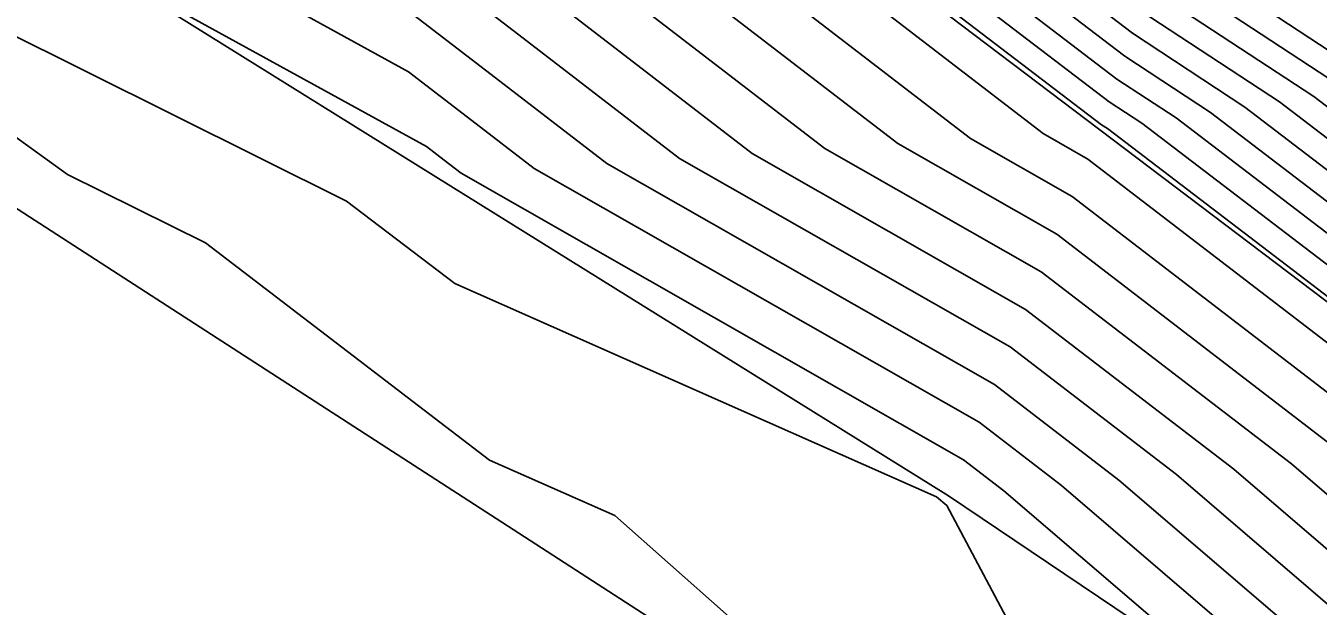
# Model space of a CAD drawing. Extents: x 2188792 to 2191981, y 386090 to 389710.
# Drawn here: x 2189307.37 to 2189328.6, y 386720.56 to 386730.09 of the extents above; entities that cross this region are included whole.
import ezdxf

# ---------------------------------------------------------------- set-up
doc = ezdxf.new("R2010")
doc.units = 0
for name, color, linetype in [('DTM Contours Major', 7, 'Continuous'), ('DTM Contours Minor', 7, 'Continuous'), ('PH Exist DTM Breakline', 7, 'Continuous')]:
    doc.layers.add(name, color=color, linetype=linetype)

msp = doc.modelspace()

# ---------------------------------------------------------------- linework, layer by layer
at = {"layer": 'DTM Contours Major'}
for points in [[(2189350.803, 386708.746), (2189348.137, 386709.86), (2189344.404, 386712.638), (2189341.844, 386713.657), (2189338.016, 386716.622), (2189335.898, 386718.473), (2189331.438, 386721.888), (2189330.049, 386723.079), (2189324.559, 386727.289), (2189322.887, 386728.242), (2189317.443, 386732.429), (2189311.899, 386736.693), (2189310.308, 386737.567), (2189305.092, 386740.858), (2189303.797, 386741.948), (2189302.579, 386743.164), (2189297.251, 386746.677), (2189292.729, 386750.366), (2189290.991, 386752.103), (2189286.332, 386755.884), (2189285.181, 386756.736), (2189280.325, 386762.016)], [(2189352.223, 386713.35), (2189348.783, 386715.906), (2189346.045, 386717.495), (2189342.736, 386719.933), (2189338.842, 386722.283), (2189335.61, 386724.642), (2189333.144, 386726.45), (2189329.657, 386729.111), (2189326.058, 386731.471), (2189322.586, 386734.119), (2189320.843, 386735.727), (2189317.186, 386737.871), (2189313.72, 386740.512), (2189309.746, 386743.453), (2189306.374, 386745.807), (2189304.925, 386746.623), (2189301.348, 386749.129), (2189300.407, 386750.188), (2189299.867, 386751.339), (2189296.608, 386753.963), (2189295.704, 386755.328), (2189293.931, 386755.771), (2189291.806, 386757.049), (2189288.558, 386759.652)], [(2189351.048, 386710.983), (2189345.632, 386715.007), (2189344.877, 386715.445), (2189339.667, 386719.282), (2189338.362, 386720.07), (2189333.273, 386723.783), (2189332.323, 386724.48), (2189326.832, 386728.671), (2189325.422, 386729.595), (2189319.956, 386733.764), (2189319.263, 386734.404), (2189317.808, 386735.257), (2189312.351, 386739.415), (2189310.747, 386740.602), (2189305.438, 386744.309), (2189304.924, 386744.598), (2189299.292, 386748.544), (2189299.012, 386748.859), (2189298.852, 386749.201), (2189293.721, 386753.332), (2189293.433, 386753.766), (2189292.869, 386753.907), (2189292.193, 386754.314), (2189287.079, 386758.411)], [(2189350.88, 386706.555), (2189344.627, 386709.166), (2189344.358, 386709.366), (2189339.883, 386711.147), (2189337.744, 386711.965), (2189337.364, 386712.161), (2189336.942, 386712.676), (2189331.419, 386717.501), (2189330.448, 386718.245), (2189325.328, 386722.636), (2189323.285, 386724.202), (2189316.915, 386727.835), (2189315.157, 386729.187), (2189313.366, 386730.564), (2189306.852, 386734.145), (2189305.466, 386735.019), (2189301.292, 386738.533), (2189297.368, 386742.451), (2189295.22, 386743.868), (2189293.396, 386745.356), (2189288.398, 386750.351), (2189286.348, 386752.015), (2189282.846, 386754.607)]]:
    msp.add_lwpolyline(points, dxfattribs=at)
at = {"layer": 'DTM Contours Minor'}
for points in [[(2189350.788, 386709.185), (2189348.839, 386709.998), (2189344.414, 386713.292), (2189342.679, 386713.982), (2189338.058, 386717.563), (2189336.794, 386718.667), (2189331.636, 386722.616), (2189330.993, 386723.168), (2189324.814, 386727.906), (2189324.082, 386728.323), (2189317.9, 386733.078), (2189311.605, 386737.919), (2189310.999, 386738.252), (2189305.017, 386742.025), (2189304.298, 386742.631), (2189303.621, 386743.306), (2189297.657, 386747.238), (2189292.596, 386751.368), (2189291.509, 386752.454), (2189286.329, 386756.658), (2189285.648, 386757.162), (2189281.195, 386762.005)], [(2189350.818, 386708.308), (2189347.435, 386709.721), (2189344.395, 386711.983), (2189341.008, 386713.331), (2189337.975, 386715.682), (2189335.003, 386718.278), (2189331.24, 386721.159), (2189329.105, 386722.991), (2189324.305, 386726.671), (2189321.693, 386728.161), (2189316.986, 386731.781), (2189312.192, 386735.467), (2189309.617, 386736.883), (2189305.167, 386739.69), (2189303.296, 386741.265), (2189301.537, 386743.021), (2189296.845, 386746.115), (2189292.862, 386749.364), (2189290.472, 386751.753), (2189286.335, 386755.11), (2189284.714, 386756.31), (2189280.373, 386761.031)], [(2189350.834, 386707.87), (2189346.733, 386709.582), (2189344.386, 386711.329), (2189340.172, 386713.006), (2189337.933, 386714.741), (2189334.107, 386718.084), (2189331.042, 386720.431), (2189328.161, 386722.902), (2189324.05, 386726.054), (2189320.499, 386728.079), (2189316.528, 386731.132), (2189312.486, 386734.241), (2189308.926, 386736.198), (2189305.242, 386738.522), (2189302.795, 386740.582), (2189300.495, 386742.879), (2189296.438, 386745.553), (2189292.996, 386748.362), (2189289.954, 386751.402), (2189286.339, 386754.336), (2189284.247, 386755.884), (2189280.42, 386760.046)], [(2189351.988, 386712.877), (2189348.153, 386715.726), (2189345.812, 386717.085), (2189342.122, 386719.803), (2189338.746, 386721.841), (2189335.142, 386724.47), (2189332.98, 386726.056), (2189329.092, 386729.023), (2189325.931, 386731.096), (2189322.06, 386734.048), (2189320.527, 386735.462), (2189317.31, 386737.348), (2189313.446, 386740.293), (2189309.946, 386742.883), (2189306.186, 386745.508), (2189304.925, 386746.218), (2189300.937, 386749.012), (2189300.128, 386749.922), (2189299.664, 386750.911), (2189296.03, 386753.837), (2189295.25, 386755.015), (2189293.719, 386755.398), (2189291.883, 386756.502), (2189288.262, 386759.404)], [(2189351.753, 386712.403), (2189347.522, 386715.546), (2189345.578, 386716.675), (2189341.508, 386719.673), (2189338.65, 386721.398), (2189334.675, 386724.298), (2189332.815, 386725.662), (2189328.527, 386728.935), (2189325.804, 386730.721), (2189321.534, 386733.977), (2189320.211, 386735.198), (2189317.435, 386736.825), (2189313.172, 386740.074), (2189310.146, 386742.313), (2189305.999, 386745.208), (2189304.925, 386745.813), (2189300.526, 386748.895), (2189299.849, 386749.656), (2189299.461, 386750.484), (2189295.453, 386753.71), (2189294.796, 386754.703), (2189293.506, 386755.025), (2189291.961, 386755.955), (2189287.966, 386759.156)], [(2189350.849, 386707.432), (2189346.031, 386709.443), (2189344.377, 386710.675), (2189339.337, 386712.681), (2189337.891, 386713.8), (2189333.211, 386717.89), (2189330.844, 386719.702), (2189327.216, 386722.813), (2189323.795, 386725.437), (2189319.304, 386727.998), (2189316.071, 386730.484), (2189312.779, 386733.016), (2189308.234, 386735.514), (2189305.317, 386737.354), (2189302.294, 386739.899), (2189299.453, 386742.736), (2189296.032, 386744.991), (2189293.129, 386747.36), (2189289.435, 386751.052), (2189286.342, 386753.562), (2189283.78, 386755.458), (2189280.468, 386759.061)], [(2189351.518, 386711.93), (2189346.892, 386715.366), (2189345.344, 386716.265), (2189340.894, 386719.542), (2189338.554, 386720.955), (2189334.208, 386724.127), (2189332.651, 386725.268), (2189327.962, 386728.847), (2189325.677, 386730.346), (2189321.008, 386733.906), (2189319.895, 386734.933), (2189317.559, 386736.302), (2189312.899, 386739.854), (2189310.346, 386741.743), (2189305.812, 386744.908), (2189304.925, 386745.408), (2189300.115, 386748.778), (2189299.57, 386749.39), (2189299.258, 386750.056), (2189294.876, 386753.584), (2189294.342, 386754.391), (2189293.294, 386754.653), (2189292.038, 386755.408), (2189287.671, 386758.908)], [(2189350.801, 386706.119), (2189344.37, 386708.406), (2189342.923, 386709.147), (2189337.347, 386711.279), (2189334.851, 386712.569), (2189332.078, 386715.949), (2189330.524, 386717.307), (2189330.25, 386717.516), (2189324.384, 386722.548), (2189323.031, 386723.585), (2189315.721, 386727.753), (2189314.7, 386728.539), (2189313.66, 386729.339), (2189306.16, 386733.46), (2189305.541, 386733.851), (2189300.791, 386737.85), (2189296.326, 386742.309), (2189294.813, 386743.306), (2189293.529, 386744.354), (2189287.879, 386750.001), (2189286.351, 386751.241), (2189282.379, 386754.181), (2189280.61, 386756.105), (2189277.071, 386758.782)], [(2189351.283, 386711.456), (2189346.262, 386715.187), (2189345.111, 386715.855), (2189340.281, 386719.412), (2189338.458, 386720.513), (2189333.741, 386723.955), (2189332.487, 386724.874), (2189327.397, 386728.759), (2189325.55, 386729.971), (2189320.482, 386733.835), (2189319.579, 386734.668), (2189317.684, 386735.779), (2189312.625, 386739.635), (2189310.547, 386741.173), (2189305.625, 386744.609), (2189304.924, 386745.003), (2189299.704, 386748.661), (2189299.291, 386749.125), (2189299.055, 386749.629), (2189294.298, 386753.458), (2189293.888, 386754.079), (2189293.081, 386754.28), (2189292.115, 386754.861), (2189287.375, 386758.659)], [(2189350.864, 386706.993), (2189345.329, 386709.305), (2189344.368, 386710.021), (2189338.501, 386712.355), (2189337.85, 386712.86), (2189332.315, 386717.696), (2189330.646, 386718.973), (2189326.272, 386722.725), (2189323.54, 386724.82), (2189318.11, 386727.916), (2189315.614, 386729.836), (2189313.073, 386731.79), (2189307.543, 386734.829), (2189305.392, 386736.187), (2189301.793, 386739.216), (2189298.411, 386742.594), (2189295.626, 386744.43), (2189293.263, 386746.358), (2189288.917, 386750.702), (2189286.345, 386752.788), (2189283.313, 386755.033), (2189280.515, 386758.075)], [(2189350.813, 386710.509), (2189345.001, 386714.827), (2189344.644, 386715.035), (2189339.053, 386719.152), (2189338.266, 386719.627), (2189332.806, 386723.611), (2189332.158, 386724.086), (2189326.267, 386728.583), (2189325.295, 386729.22), (2189319.43, 386733.693), (2189318.947, 386734.139), (2189317.932, 386734.734), (2189312.078, 386739.196), (2189310.947, 386740.032), (2189305.251, 386744.009), (2189304.924, 386744.193), (2189298.881, 386748.427), (2189298.734, 386748.593), (2189298.649, 386748.774), (2189293.144, 386753.206), (2189292.979, 386753.454), (2189292.657, 386753.535), (2189292.27, 386753.767), (2189286.783, 386758.163)], [(2189352.04, 386702.555), (2189346.564, 386705.333), (2189344.418, 386706.096), (2189338.242, 386709.261), (2189336.553, 386709.907), (2189329.825, 386713.383), (2189328.664, 386714.798), (2189324.964, 386717.584), (2189322.498, 386722.216), (2189322.333, 386722.362), (2189314.417, 386725.86), (2189312.642, 386727.217), (2189306.938, 386730.051), (2189304.396, 386731.888), (2189299.954, 386736.259), (2189299.713, 386736.465), (2189298.646, 386737.627), (2189294.242, 386742.024), (2189294.001, 386742.183), (2189293.796, 386742.349), (2189286.842, 386749.3), (2189286.358, 386749.693), (2189281.445, 386753.329)], [(2189350.243, 386710.276), (2189344.432, 386714.601), (2189344.351, 386714.633), (2189343.431, 386715.345), (2189338.439, 386719.022), (2189338.17, 386719.185), (2189332.339, 386723.44), (2189331.994, 386723.693), (2189325.702, 386728.495), (2189325.168, 386728.845), (2189318.904, 386733.622)], [(2189350.772, 386709.623), (2189349.541, 386710.137), (2189344.423, 386713.946), (2189343.515, 386714.308), (2189338.1, 386718.503), (2189337.69, 386718.861), (2189333.222, 386722.283), (2189331.872, 386723.268), (2189331.83, 386723.299), (2189325.137, 386728.406), (2189325.041, 386728.47), (2189318.378, 386733.551)], [(2189286.2, 386731.478), (2189291.924, 386727.63), (2189292.453, 386727.214), (2189298.152, 386723.385), (2189298.711, 386722.941), (2189304.381, 386719.133), (2189304.976, 386718.654), (2189310.799, 386715.382), (2189311.142, 386715.369), (2189312.697, 386715.622), (2189320.798, 386716.645), (2189321.733, 386716.763), (2189322.505, 386717.217), (2189321.725, 386717.804), (2189321.62, 386718.001), (2189317.049, 386722.053), (2189314.988, 386722.964), (2189310.326, 386726.529), (2189308.058, 386727.655), (2189303.384, 386731.032)], [(2189351.48, 386704.307), (2189348.683, 386705.726), (2189344.394, 386707.251), (2189340.583, 386709.204), (2189336.95, 386710.593), (2189332.338, 386712.976), (2189329.602, 386716.311), (2189328.202, 386717.365), (2189327.213, 386719.223), (2189323.439, 386722.459), (2189322.776, 386722.968), (2189314.526, 386727.672), (2189314.242, 386727.89), (2189313.953, 386728.113), (2189308.417, 386731.156)]]:
    msp.add_lwpolyline(points, dxfattribs=at)
at = {"layer": 'PH Exist DTM Breakline'}
for points in [[(2189350.894, 386706.136), (2189344.355, 386709.112), (2189337.815, 386712.088), (2189330.173, 386717.231), (2189322.53, 386722.374), (2189314.066, 386727.641), (2189305.602, 386732.907), (2189299.837, 386736.549), (2189293.847, 386741.97), (2189286.361, 386748.975), (2189280.773, 386752.717), (2189275.186, 386756.458), (2189269.598, 386760.2), (2189264.258, 386766.071), (2189258.919, 386771.941), (2189256.544, 386778.518), (2189254.169, 386785.095), (2189251.236, 386792.58)], [(2189256.48, 386791.682), (2189261.173, 386784.366), (2189265.865, 386777.05), (2189274.256, 386767.721), (2189280.29, 386762.75), (2189286.324, 386757.778), (2189292.373, 386753.037), (2189298.422, 386748.296), (2189304.924, 386743.485), (2189311.425, 386738.673), (2189318.219, 386733.53), (2189325.013, 386728.387), (2189331.807, 386723.244), (2189338.12, 386718.954), (2189344.433, 386714.665), (2189350.746, 386710.375), (2189360.188, 386707.089), (2189367.691, 386706.227), (2189375.194, 386705.365), (2189383.702, 386705.665), (2189392.209, 386705.966), (2189400.716, 386706.267), (2189409.404, 386708.669)], [(2189245.998, 386757.141), (2189254.21, 386756.681), (2189264.155, 386754.205), (2189271.877, 386749.919), (2189278.396, 386746.281), (2189284.915, 386742.643), (2189290.745, 386738.497), (2189296.575, 386734.351), (2189302.406, 386730.205), (2189308.797, 386726.075), (2189315.189, 386721.944), (2189321.581, 386717.814), (2189327.973, 386713.683), (2189336.207, 386709.311), (2189344.442, 386704.939), (2189352.677, 386700.567), (2189359.866, 386698.283), (2189367.056, 386695.999), (2189374.074, 386695.015), (2189381.092, 386694.032), (2189389.715, 386693.994), (2189398.339, 386693.957), (2189409.732, 386695.17)]]:
    msp.add_lwpolyline(points, dxfattribs=at)

doc.saveas('drawing.dxf')
